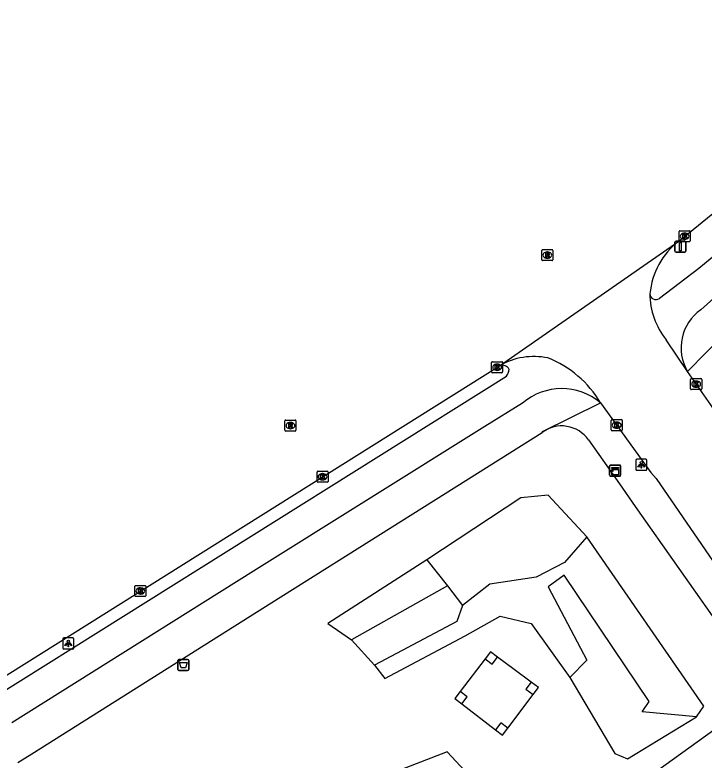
# Model space of a CAD drawing. Extents: x 159353 to 160616, y 385893 to 387321.
# Drawn here: x 159918.9 to 159981.2, y 387200.8 to 387268.2 of the extents above; entities that cross this region are included whole.
import ezdxf

# ---------------------------------------------------------------- set-up
doc = ezdxf.new("R2010")
doc.units = 0
for name, color, linetype in [('IMGEO_Afvalbak', 7, 'Continuous'), ('IMGEO_Fietspad_gesloten', 7, 'Continuous'), ('IMGEO_Grasland_overig', 7, 'Continuous'), ('IMGEO_Groenvoorziening', 7, 'Continuous'), ('IMGEO_Hoogspanningsmast', 7, 'Continuous'), ('IMGEO_Kast', 7, 'Continuous'), ('IMGEO_Kolk', 7, 'Continuous'), ('IMGEO_Lichtpunt', 7, 'Continuous'), ('IMGEO_Rijbaan_lokaal_gesloten', 7, 'Continuous'), ('IMGEO_Rioolput', 7, 'Continuous'), ('IMGEO_Verkeersbordpaal', 7, 'Continuous'), ('IMGEO_Voetpad_open', 7, 'Continuous')]:
    doc.layers.add(name, color=color, linetype=linetype)

msp = doc.modelspace()

# ---------------------------------------------------------------- linework, layer by layer
at = {"layer": 'IMGEO_Afvalbak'}
for p, q in [((159933.582, 387209.004), (159933.582, 387209.804)), ((159933.582, 387209.804), (159933.582, 387209.004)), ((159933.682, 387209.904), (159934.472, 387209.904)), ((159934.472, 387209.904), (159933.682, 387209.904)), ((159934.572, 387209.804), (159934.572, 387209.004)), ((159934.572, 387209.004), (159934.572, 387209.804)), ((159934.472, 387208.904), (159933.682, 387208.904)), ((159933.682, 387208.904), (159934.472, 387208.904))]:
    msp.add_line(p, q, dxfattribs=at)
msp.add_lwpolyline([(159933.725, 387209.618), (159934.429, 387209.618), (159934.28, 387209.148), (159933.874, 387209.148), (159933.725, 387209.618)], dxfattribs=at)
for centre, start, end in [((159933.682, 387209.804), 90, 180), ((159933.682, 387209.804), 90, 180), ((159934.472, 387209.804), 0, 90), ((159934.472, 387209.804), 360, 90), ((159933.682, 387209.004), 180, 270), ((159933.682, 387209.004), 180, 270), ((159934.472, 387209.004), 270, 0), ((159934.472, 387209.004), 270, 0)]:
    msp.add_arc(centre, 0.1, start, end, dxfattribs=at)
at = {"layer": 'IMGEO_Fietspad_gesloten'}
for points in [[(160013.695, 387268.217), (159999.974, 387257.397), (159990.883, 387250), (159983.187, 387243.6), (159980.873, 387241.542)], [(159991.629, 387254.287), (159980.685, 387245.264), (159977.13, 387242.552)], [(159917.088, 387206.568), (159963.291, 387235.538)], [(159964.76, 387233.092), (159961.351, 387230.989), (159940.415, 387217.876), (159918.587, 387204.152)]]:
    msp.add_lwpolyline(points, dxfattribs=at)
for centre, radius, start, end in [((159976.819, 387243.002), 0.547, 181.2451, 304.6131), ((159983.329, 387238.084), 4.241, 125.37956, 210.36109), ((159962.917, 387235.82), 0.7, 26.61009, 109.55754), ((159962.537, 387236.208), 1.009, 318.37401, 355.71782), ((159968.302, 387228.975), 5.431, 49.77982, 130.70787)]:
    msp.add_arc(centre, radius, start, end, dxfattribs=at)
at = {"layer": 'IMGEO_Grasland_overig'}
for points in [[(159961.366, 387209.958), (159959.117, 387207.007)], [(159965.542, 387207.845), (159963.983, 387209.006), (159962.493, 387210.116)], [(159963.427, 387203.689), (159965.704, 387206.727)], [(159959.266, 387205.883), (159962.313, 387203.537)]]:
    msp.add_lwpolyline(points, dxfattribs=at)
at = {"layer": 'IMGEO_Groenvoorziening'}
for points in [[(159970.572, 387220.999), (159967.058, 387224.759), (159964.614, 387224.511), (159956.096, 387218.911)], [(159970.572, 387220.999), (159968.546, 387218.682), (159965.981, 387217.331), (159961.791, 387216.705), (159959.312, 387214.768)], [(159980.475, 387204.706), (159981.139, 387205.676), (159970.572, 387220.999)], [(159956.096, 387218.911), (159947.155, 387213.163), (159949.278, 387211.68)], [(159956.096, 387218.911), (159957.981, 387216.548)], [(159980.475, 387204.706), (159975.569, 387205.158), (159976.205, 387206.104), (159968.512, 387217.535), (159967.074, 387216.466), (159970.555, 387209.846), (159969.02, 387208.265)], [(159957.981, 387216.548), (159949.278, 387211.68)], [(159957.981, 387216.548), (159959.312, 387214.768)], [(159959.312, 387214.768), (159958.809, 387213.325), (159951.376, 387209.39)], [(159951.376, 387209.39), (159952.309, 387208.191), (159959.567, 387212.029), (159962.742, 387213.81), (159965.545, 387213.168), (159969.02, 387208.265)], [(159949.278, 387211.68), (159951.376, 387209.39)], [(159969.02, 387208.265), (159973.096, 387201.383), (159974.25, 387200.904), (159980.475, 387204.706)], [(159986.796, 387206.912), (159971.517, 387195.905)], [(159964.946, 387197.529), (159960.704, 387198.561), (159957.936, 387201.53), (159953.652, 387199.883), (159950.665, 387198.647)]]:
    msp.add_lwpolyline(points, dxfattribs=at)
at = {"layer": 'IMGEO_Hoogspanningsmast'}
for points in [[(159962.493, 387210.116), (159961.851, 387210.594), (159961.366, 387209.958)], [(159961.366, 387209.958), (159962.015, 387209.475), (159962.493, 387210.116)], [(159965.542, 387207.845), (159965.065, 387207.203), (159965.704, 387206.727)], [(159965.704, 387206.727), (159966.184, 387207.367), (159965.542, 387207.845)], [(159959.117, 387207.007), (159958.632, 387206.371), (159959.266, 387205.883)], [(159959.266, 387205.883), (159959.753, 387206.522), (159959.117, 387207.007)], [(159963.427, 387203.689), (159962.801, 387204.171), (159962.313, 387203.537)], [(159962.313, 387203.537), (159962.947, 387203.049), (159963.427, 387203.689)]]:
    msp.add_lwpolyline(points, dxfattribs=at)
at = {"layer": 'IMGEO_Kast'}
for p, q in [((159972.625, 387226.559), (159972.625, 387227.4)), ((159972.625, 387227.4), (159972.625, 387226.559)), ((159972.7, 387227.484), (159973.541, 387227.484)), ((159973.541, 387227.484), (159972.7, 387227.484)), ((159973.625, 387227.409), (159973.625, 387226.568)), ((159973.625, 387226.568), (159973.625, 387227.409)), ((159973.55, 387226.484), (159972.709, 387226.484)), ((159972.709, 387226.484), (159973.55, 387226.484))]:
    msp.add_line(p, q, dxfattribs=at)
for points in [[(159972.82, 387227.274), (159973.42, 387227.274), (159973.42, 387227.189), (159972.82, 387227.189), (159972.82, 387227.274)], [(159972.82, 387227.099), (159973.42, 387227.099), (159973.42, 387226.61), (159972.82, 387226.61), (159972.82, 387227.099)]]:
    msp.add_lwpolyline(points, dxfattribs=at)
msp.add_circle((159972.904, 387226.948), 0.0377, dxfattribs=at)
for centre, start, end in [((159972.703, 387227.406), 92.4484, 184.28452), ((159972.703, 387227.406), 92.4484, 184.28452), ((159973.547, 387227.406), 2.4484, 94.28452), ((159973.547, 387227.406), 2.4484, 94.28452), ((159972.703, 387226.562), 182.4484, 274.28452), ((159972.703, 387226.562), 182.4484, 274.28452), ((159973.547, 387226.562), 272.4484, 4.28452), ((159973.547, 387226.562), 272.4484, 4.28452)]:
    msp.add_arc(centre, 0.0779, start, end, dxfattribs=at)
at = {"layer": 'IMGEO_Kolk'}
for p, q in [((159978.99, 387248.689), (159979.842, 387248.689)), ((159978.915, 387247.763), (159978.915, 387248.615)), ((159979.403, 387248.469), (159979.428, 387248.469)), ((159979.916, 387248.615), (159979.916, 387247.763)), ((159979.842, 387247.689), (159978.99, 387247.689)), ((159979.426, 387247.909), (159979.401, 387247.909)), ((159961.953, 387235.909), (159961.953, 387236.761)), ((159962.028, 387236.835), (159962.88, 387236.835)), ((159962.441, 387236.615), (159962.466, 387236.615)), ((159962.954, 387236.761), (159962.954, 387235.909)), ((159962.464, 387236.055), (159962.439, 387236.055)), ((159962.88, 387235.835), (159962.028, 387235.835)), ((159979.954, 387234.385), (159979.954, 387235.237)), ((159980.029, 387235.311), (159980.881, 387235.311)), ((159980.955, 387235.237), (159980.955, 387234.385)), ((159980.465, 387234.531), (159980.44, 387234.531)), ((159980.442, 387235.091), (159980.467, 387235.091)), ((159980.881, 387234.311), (159980.029, 387234.311)), ((159972.771, 387230.67), (159972.771, 387231.522)), ((159972.846, 387231.596), (159973.698, 387231.596)), ((159973.259, 387231.376), (159973.284, 387231.376)), ((159973.772, 387231.522), (159973.772, 387230.67)), ((159973.698, 387230.596), (159972.846, 387230.596)), ((159973.282, 387230.816), (159973.257, 387230.816)), ((159946.172, 387226.008), (159946.172, 387226.86)), ((159946.247, 387226.934), (159947.099, 387226.934)), ((159946.66, 387226.714), (159946.685, 387226.714)), ((159947.173, 387226.86), (159947.173, 387226.008)), ((159947.099, 387225.934), (159946.247, 387225.934)), ((159946.683, 387226.154), (159946.658, 387226.154)), ((159929.694, 387215.669), (159929.694, 387216.521)), ((159929.769, 387216.595), (159930.621, 387216.595)), ((159930.182, 387216.375), (159930.207, 387216.375)), ((159930.695, 387216.521), (159930.695, 387215.669)), ((159930.205, 387215.815), (159930.18, 387215.815)), ((159930.621, 387215.595), (159929.769, 387215.595))]:
    msp.add_line(p, q, dxfattribs=at)
for points in [[(159978.99, 387248.689), (159979.842, 387248.689)], [(159978.915, 387247.763), (159978.915, 387248.615)], [(159979.236, 387248.389), (159979.359, 387248.389), (159979.359, 387248.238), (159979.489, 387248.389), (159979.653, 387248.389), (159979.507, 387248.238), (159979.66, 387247.989), (159979.508, 387247.989), (159979.423, 387248.153), (159979.359, 387248.086), (159979.359, 387247.989), (159979.236, 387247.989), (159979.236, 387248.389)], [(159979.916, 387248.615), (159979.916, 387247.763)], [(159979.842, 387247.689), (159978.99, 387247.689)], [(159961.953, 387235.909), (159961.953, 387236.761)], [(159962.028, 387236.835), (159962.88, 387236.835)], [(159962.954, 387236.761), (159962.954, 387235.909)], [(159962.274, 387236.535), (159962.397, 387236.535), (159962.397, 387236.384), (159962.527, 387236.535), (159962.691, 387236.535), (159962.545, 387236.384), (159962.698, 387236.135), (159962.546, 387236.135), (159962.461, 387236.299), (159962.397, 387236.232), (159962.397, 387236.135), (159962.274, 387236.135), (159962.274, 387236.535)], [(159962.88, 387235.835), (159962.028, 387235.835)], [(159979.954, 387234.385), (159979.954, 387235.237)], [(159980.029, 387235.311), (159980.881, 387235.311)], [(159980.955, 387235.237), (159980.955, 387234.385)], [(159980.275, 387235.011), (159980.398, 387235.011), (159980.398, 387234.86), (159980.528, 387235.011), (159980.692, 387235.011), (159980.546, 387234.86), (159980.699, 387234.611), (159980.547, 387234.611), (159980.462, 387234.775), (159980.398, 387234.708), (159980.398, 387234.611), (159980.275, 387234.611), (159980.275, 387235.011)], [(159980.881, 387234.311), (159980.029, 387234.311)], [(159972.771, 387230.67), (159972.771, 387231.522)], [(159972.846, 387231.596), (159973.698, 387231.596)], [(159973.092, 387231.296), (159973.215, 387231.296), (159973.215, 387231.145), (159973.345, 387231.296), (159973.509, 387231.296), (159973.363, 387231.145), (159973.516, 387230.896), (159973.364, 387230.896), (159973.279, 387231.06), (159973.215, 387230.993), (159973.215, 387230.896), (159973.092, 387230.896), (159973.092, 387231.296)], [(159973.772, 387231.522), (159973.772, 387230.67)], [(159973.698, 387230.596), (159972.846, 387230.596)], [(159946.172, 387226.008), (159946.172, 387226.86)], [(159946.247, 387226.934), (159947.099, 387226.934)], [(159946.493, 387226.634), (159946.616, 387226.634), (159946.616, 387226.483), (159946.746, 387226.634), (159946.91, 387226.634), (159946.764, 387226.483), (159946.917, 387226.234), (159946.765, 387226.234), (159946.68, 387226.398), (159946.616, 387226.331), (159946.616, 387226.234), (159946.493, 387226.234), (159946.493, 387226.634)], [(159947.173, 387226.86), (159947.173, 387226.008)], [(159947.099, 387225.934), (159946.247, 387225.934)], [(159929.694, 387215.669), (159929.694, 387216.521)], [(159929.769, 387216.595), (159930.621, 387216.595)], [(159930.695, 387216.521), (159930.695, 387215.669)], [(159930.015, 387216.295), (159930.138, 387216.295), (159930.138, 387216.144), (159930.268, 387216.295), (159930.432, 387216.295), (159930.286, 387216.144), (159930.439, 387215.895), (159930.287, 387215.895), (159930.202, 387216.059), (159930.138, 387215.992), (159930.138, 387215.895), (159930.015, 387215.895), (159930.015, 387216.295)], [(159930.621, 387215.595), (159929.769, 387215.595)]]:
    msp.add_lwpolyline(points, dxfattribs=at)
for centre, start, end in [((159978.992, 387248.613), 91.55205, 178.44795), ((159978.992, 387248.613), 91.55205, 178.44795), ((159979.84, 387248.613), 1.55205, 88.44795), ((159979.84, 387248.613), 1.55205, 88.44795), ((159978.992, 387247.765), 181.55205, 268.44795), ((159978.992, 387247.765), 181.55205, 268.44795), ((159979.84, 387247.765), 271.55205, 358.44795), ((159979.84, 387247.765), 271.55205, 358.44795), ((159962.03, 387236.759), 91.55205, 178.44795), ((159962.03, 387236.759), 91.55205, 178.44795), ((159962.878, 387236.759), 1.55205, 88.44795), ((159962.878, 387236.759), 1.55205, 88.44795), ((159962.03, 387235.911), 181.55205, 268.44795), ((159962.03, 387235.911), 181.55205, 268.44795), ((159962.878, 387235.911), 271.55205, 358.44795), ((159962.878, 387235.911), 271.55205, 358.44795), ((159980.031, 387235.235), 91.55205, 178.44795), ((159980.031, 387235.235), 91.55205, 178.44795), ((159980.879, 387235.235), 1.55205, 88.44795), ((159980.879, 387235.235), 1.55205, 88.44795), ((159980.031, 387234.387), 181.55205, 268.44795), ((159980.031, 387234.387), 181.55205, 268.44795), ((159980.879, 387234.387), 271.55205, 358.44795), ((159980.879, 387234.387), 271.55205, 358.44795), ((159972.848, 387231.52), 91.55205, 178.44795), ((159972.848, 387231.52), 91.55205, 178.44795), ((159973.696, 387231.52), 1.55205, 88.44795), ((159973.696, 387231.52), 1.55205, 88.44795), ((159972.848, 387230.672), 181.55205, 268.44795), ((159972.848, 387230.672), 181.55205, 268.44795), ((159973.696, 387230.672), 271.55205, 358.44795), ((159973.696, 387230.672), 271.55205, 358.44795), ((159946.249, 387226.858), 91.55205, 178.44795), ((159946.249, 387226.858), 91.55205, 178.44795), ((159947.097, 387226.858), 1.55205, 88.44795), ((159947.097, 387226.858), 1.55205, 88.44795), ((159946.249, 387226.01), 181.55205, 268.44795), ((159946.249, 387226.01), 181.55205, 268.44795), ((159947.097, 387226.01), 271.55205, 358.44795), ((159947.097, 387226.01), 271.55205, 358.44795), ((159929.771, 387216.519), 91.55205, 178.44795), ((159929.771, 387216.519), 91.55205, 178.44795), ((159930.619, 387216.519), 1.55205, 88.44795), ((159930.619, 387216.519), 1.55205, 88.44795), ((159929.771, 387215.671), 181.55205, 268.44795), ((159929.771, 387215.671), 181.55205, 268.44795), ((159930.619, 387215.671), 271.55205, 358.44795), ((159930.619, 387215.671), 271.55205, 358.44795)]:
    msp.add_arc(centre, 0.0765, start, end, dxfattribs=at)
for centre, major_axis, ratio, start_param, end_param in [((159979.402, 387248.189), (-0.387, 0.002), 0.722429, 4.712389, 7.853982), ((159979.427, 387248.189), (-0.39, 0.002), 0.717154, 1.570796, 4.712389), ((159962.44, 387236.335), (-0.387, 0.002), 0.722429, 4.712389, 7.853982), ((159962.465, 387236.335), (-0.39, 0.002), 0.717154, 1.570796, 4.712389), ((159980.441, 387234.811), (-0.387, 0.002), 0.722429, 4.712389, 7.853982), ((159980.466, 387234.811), (-0.39, 0.002), 0.717154, 1.570796, 4.712389), ((159973.258, 387231.096), (-0.387, 0.002), 0.722429, 4.712389, 7.853982), ((159973.283, 387231.096), (-0.39, 0.002), 0.717154, 1.570796, 4.712389), ((159946.659, 387226.434), (-0.387, 0.002), 0.722429, 4.712389, 7.853982), ((159946.684, 387226.434), (-0.39, 0.002), 0.717154, 1.570796, 4.712389), ((159930.181, 387216.095), (-0.387, 0.002), 0.722429, 4.712389, 7.853982), ((159930.206, 387216.095), (-0.39, 0.002), 0.717154, 1.570796, 4.712389)]:
    msp.add_ellipse(centre, major_axis=major_axis, ratio=ratio, start_param=start_param, end_param=end_param, dxfattribs=at)
at = {"layer": 'IMGEO_Lichtpunt'}
for p, q in [((159975.002, 387227.915), (159975.002, 387227.108)), ((159975.002, 387227.915), (159975.002, 387227.108)), ((159975.904, 387228.01), (159975.096, 387228.01)), ((159975.904, 387228.01), (159975.096, 387228.01)), ((159975.998, 387227.108), (159975.998, 387227.915)), ((159975.998, 387227.108), (159975.998, 387227.915)), ((159975.096, 387227.014), (159975.904, 387227.014)), ((159975.096, 387227.014), (159975.904, 387227.014)), ((159923.187, 387211.747), (159923.187, 387210.94)), ((159923.187, 387211.747), (159923.187, 387210.94)), ((159924.089, 387211.842), (159923.281, 387211.842)), ((159924.089, 387211.842), (159923.281, 387211.842)), ((159924.183, 387210.94), (159924.183, 387211.747)), ((159924.183, 387210.94), (159924.183, 387211.747)), ((159923.281, 387210.846), (159924.089, 387210.846)), ((159923.281, 387210.846), (159924.089, 387210.846))]:
    msp.add_line(p, q, dxfattribs=at)
for points in [[(159975.376, 387227.579), (159975.415, 387227.551), (159975.227, 387227.289), (159975.189, 387227.316), (159975.376, 387227.579)], [(159975.478, 387227.531), (159975.525, 387227.531), (159975.525, 387227.209), (159975.478, 387227.209), (159975.478, 387227.531)], [(159975.588, 387227.551), (159975.626, 387227.578), (159975.813, 387227.316), (159975.774, 387227.288), (159975.588, 387227.551)], [(159923.561, 387211.411), (159923.6, 387211.383), (159923.412, 387211.121), (159923.374, 387211.148), (159923.561, 387211.411)], [(159923.663, 387211.363), (159923.71, 387211.363), (159923.71, 387211.041), (159923.663, 387211.041), (159923.663, 387211.363)], [(159923.773, 387211.383), (159923.811, 387211.41), (159923.998, 387211.148), (159923.959, 387211.12), (159923.773, 387211.383)]]:
    msp.add_lwpolyline(points, dxfattribs=at)
for centre in [(159975.501, 387227.713), (159923.686, 387211.545)]:
    msp.add_circle(centre, 0.0994, dxfattribs=at)
for centre, start, end in [((159975.096, 387227.915), 90, 180), ((159975.096, 387227.915), 90, 180), ((159975.904, 387227.915), 0, 90), ((159975.904, 387227.915), 0, 90), ((159975.096, 387227.108), 180, 270), ((159975.096, 387227.108), 180, 270), ((159975.904, 387227.108), 270, 0), ((159975.904, 387227.108), 270, 360), ((159923.281, 387211.747), 90, 180), ((159923.281, 387211.747), 90, 180), ((159924.089, 387211.747), 0, 90), ((159924.089, 387211.747), 0, 90), ((159923.281, 387210.94), 180, 270), ((159923.281, 387210.94), 180, 270), ((159924.089, 387210.94), 270, 0), ((159924.089, 387210.94), 270, 360)]:
    msp.add_arc(centre, 0.0946, start, end, dxfattribs=at)
at = {"layer": 'IMGEO_Rijbaan_lokaal_gesloten'}
for points in [[(159978.876, 387247.75), (159989.733, 387256.575)], [(159962.683, 387236.479), (159978.876, 387247.75)], [(159979.669, 387235.94), (159977.732, 387238.824)], [(159915.912, 387207.124), (159916.83, 387207.709), (159962.683, 387236.479)], [(159995.691, 387213.411), (159991.818, 387218.915), (159982.547, 387231.809), (159981.771, 387232.923), (159979.669, 387235.94)], [(159971.809, 387233.122), (159976.364, 387226.814), (159976.826, 387226.275), (159983.324, 387216.826), (159989.054, 387208.721)]]:
    msp.add_lwpolyline(points, dxfattribs=at)
for centre, radius, start, end in [((159983.143, 387242.325), 6.903, 128.18769, 174.46833), ((159982.983, 387243.002), 6.71, 180.0986, 218.50354), ((159965.788, 387231.087), 6.222, 78.3537, 119.93547), ((159963.435, 387228.118), 9.755, 30.86078, 68.28809)]:
    msp.add_arc(centre, radius, start, end, dxfattribs=at)
at = {"layer": 'IMGEO_Rioolput'}
for p, q in [((159966.498, 387246.06), (159966.498, 387246.912)), ((159966.573, 387246.986), (159967.425, 387246.986)), ((159966.986, 387246.766), (159967.011, 387246.766)), ((159967.499, 387246.912), (159967.499, 387246.06)), ((159967.425, 387245.986), (159966.573, 387245.986)), ((159967.009, 387246.206), (159966.984, 387246.206)), ((159943.265, 387230.632), (159943.265, 387231.484)), ((159943.34, 387231.558), (159944.192, 387231.558)), ((159943.753, 387231.338), (159943.778, 387231.338)), ((159944.266, 387231.484), (159944.266, 387230.632)), ((159944.192, 387230.558), (159943.34, 387230.558)), ((159943.776, 387230.778), (159943.751, 387230.778))]:
    msp.add_line(p, q, dxfattribs=at)
for points in [[(159966.498, 387246.06), (159966.498, 387246.912)], [(159966.573, 387246.986), (159967.425, 387246.986)], [(159967.087, 387246.684), (159966.835, 387246.686), (159966.835, 387246.286)], [(159967.499, 387246.912), (159967.499, 387246.06)], [(159967.425, 387245.986), (159966.573, 387245.986)], [(159966.835, 387246.286), (159966.959, 387246.286), (159966.959, 387246.448), (159966.97, 387246.448)], [(159967.013, 387246.605), (159966.959, 387246.605), (159966.959, 387246.524)], [(159966.959, 387246.524), (159967.011, 387246.524)], [(159967.017, 387246.419), (159967.088, 387246.286), (159967.228, 387246.286), (159967.163, 387246.412)], [(159943.265, 387230.632), (159943.265, 387231.484)], [(159943.34, 387231.558), (159944.192, 387231.558)], [(159943.854, 387231.256), (159943.602, 387231.258), (159943.602, 387230.858)], [(159943.78, 387231.177), (159943.726, 387231.177), (159943.726, 387231.096)], [(159944.266, 387231.484), (159944.266, 387230.632)], [(159944.192, 387230.558), (159943.34, 387230.558)], [(159943.602, 387230.858), (159943.726, 387230.858), (159943.726, 387231.02), (159943.737, 387231.02)], [(159943.726, 387231.096), (159943.778, 387231.096)], [(159943.784, 387230.991), (159943.855, 387230.858), (159943.995, 387230.858), (159943.93, 387230.984)]]:
    msp.add_lwpolyline(points, dxfattribs=at)
for centre, radius, start, end in [((159966.575, 387246.91), 0.0765, 91.55205, 178.44795), ((159966.575, 387246.91), 0.0765, 91.55205, 178.44795), ((159967.086, 387246.574), 0.109, 350.36119, 89.41601), ((159967.423, 387246.91), 0.0765, 1.55205, 88.44795), ((159967.423, 387246.91), 0.0765, 1.55205, 88.44795), ((159966.575, 387246.062), 0.0765, 181.55205, 268.44795), ((159966.575, 387246.062), 0.0765, 181.55205, 268.44795), ((159966.969, 387246.395), 0.0533, 26.02933, 88.69889), ((159966.995, 387246.713), 0.19, 274.7715, 282.96867), ((159967.019, 387246.509), 0.0964, 77.00612, 93.18647), ((159967.033, 387246.566), 0.0378, 276.66336, 79.67722), ((159967.084, 387246.574), 0.112, 277.58423, 350.98172), ((159967.068, 387246.359), 0.108, 29.51342, 73.79051), ((159967.423, 387246.062), 0.0765, 271.55205, 358.44795), ((159967.423, 387246.062), 0.0765, 271.55205, 358.44795), ((159943.342, 387231.482), 0.0765, 91.55205, 178.44795), ((159943.342, 387231.482), 0.0765, 91.55205, 178.44795), ((159943.786, 387231.081), 0.0964, 77.00612, 93.18647), ((159943.8, 387231.138), 0.0378, 276.66336, 79.67722), ((159943.853, 387231.146), 0.109, 350.36119, 89.41601), ((159944.19, 387231.482), 0.0765, 1.55205, 88.44795), ((159944.19, 387231.482), 0.0765, 1.55205, 88.44795), ((159943.342, 387230.634), 0.0765, 181.55205, 268.44795), ((159943.342, 387230.634), 0.0765, 181.55205, 268.44795), ((159943.736, 387230.967), 0.0533, 26.02933, 88.69889), ((159943.762, 387231.285), 0.19, 274.7715, 282.96867), ((159943.851, 387231.146), 0.112, 277.58423, 350.98172), ((159943.835, 387230.931), 0.108, 29.51342, 73.79051), ((159944.19, 387230.634), 0.0765, 271.55205, 358.44795), ((159944.19, 387230.634), 0.0765, 271.55205, 358.44795)]:
    msp.add_arc(centre, radius, start, end, dxfattribs=at)
for centre, major_axis, ratio, start_param, end_param in [((159966.985, 387246.486), (-0.387, 0.002), 0.722429, 4.712389, 7.853982), ((159967.01, 387246.486), (-0.39, 0.002), 0.717154, 1.570796, 4.712389), ((159943.752, 387231.058), (-0.387, 0.002), 0.722429, 4.712389, 7.853982), ((159943.777, 387231.058), (-0.39, 0.002), 0.717154, 1.570796, 4.712389)]:
    msp.add_ellipse(centre, major_axis=major_axis, ratio=ratio, start_param=start_param, end_param=end_param, dxfattribs=at)
at = {"layer": 'IMGEO_Verkeersbordpaal'}
for p, q in [((159978.536, 387246.842), (159978.536, 387247.642)), ((159978.536, 387247.642), (159978.536, 387246.842)), ((159978.636, 387247.742), (159979.426, 387247.742)), ((159979.426, 387247.742), (159978.636, 387247.742)), ((159979.526, 387247.642), (159979.526, 387246.842)), ((159979.526, 387246.842), (159979.526, 387247.642)), ((159979.426, 387246.742), (159978.636, 387246.742)), ((159978.636, 387246.742), (159979.426, 387246.742))]:
    msp.add_line(p, q, dxfattribs=at)
msp.add_lwpolyline([(159978.956, 387247.617), (159979.106, 387247.617), (159979.106, 387246.867), (159978.956, 387246.867), (159978.956, 387247.617)], dxfattribs=at)
for centre, start, end in [((159978.636, 387247.642), 90, 180), ((159978.636, 387247.642), 90, 180), ((159979.426, 387247.642), 0, 90), ((159979.426, 387247.642), 360, 90), ((159978.636, 387246.842), 180, 270), ((159978.636, 387246.842), 180, 270), ((159979.426, 387246.842), 270, 0), ((159979.426, 387246.842), 270, 0)]:
    msp.add_arc(centre, 0.1, start, end, dxfattribs=at)
at = {"layer": 'IMGEO_Voetpad_open'}
for points in [[(159979.669, 387235.94), (159983.115, 387239.446), (159983.154, 387239.44)], [(159966.528, 387230.429), (159966.544, 387230.511), (159971.809, 387233.122)], [(159919.117, 387200.586), (159920.372, 387201.373), (159942.094, 387215.053), (159966.528, 387230.429)], [(159970.71, 387229.769), (159973.518, 387225.775), (159974.946, 387223.746), (159986.796, 387206.912)]]:
    msp.add_lwpolyline(points, dxfattribs=at)
msp.add_arc((159968.303, 387228.097), 2.93, 34.77952, 127.28367, dxfattribs=at)

doc.saveas('drawing.dxf')
